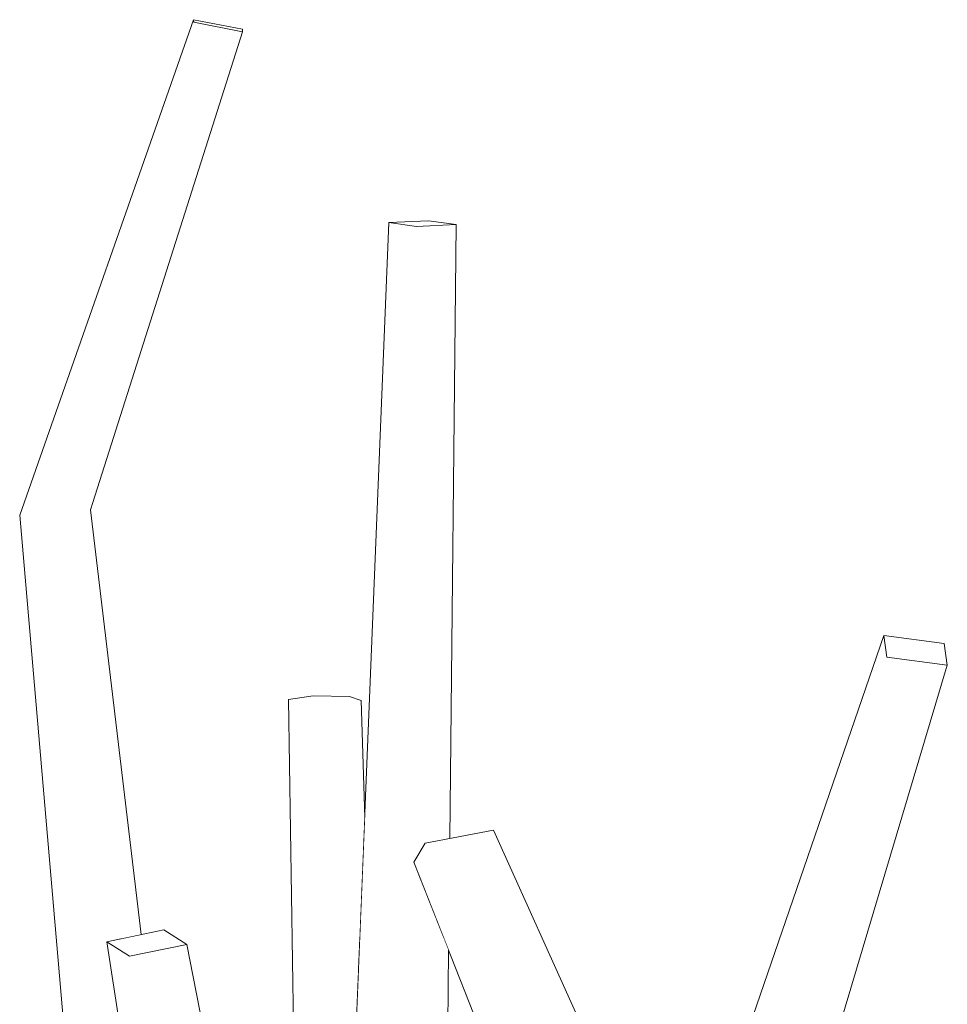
# Model space of a CAD drawing. Extents: x -289599 to -184549, y 66678 to 295474.
# Tile 381 of 656: x -262630 to -262578, y 72325 to 72380. Entities that reach past the tile are written whole.
import ezdxf

# ---------------------------------------------------------------- set-up
doc = ezdxf.new("R2010")
doc.units = 0
doc.header["$MEASUREMENT"] = 0
doc.linetypes.add('Wipeout_Contour', pattern=[1000, 0, -1000])
doc.layers.add('arch drzewa', color=8, linetype='Continuous')
doc.layers.add('arch drzewa_Nr_Pióra__4', color=8, linetype='Continuous', lineweight=9)

msp = doc.modelspace()

# ---------------------------------------------------------------- wipeouts: each hides what was drawn before it
at = {"color": 254, "linetype": 'Wipeout_Contour', "lineweight": 0, "ltscale": 1278536.018496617}
msp.add_wipeout([(-262625.716, 72352.489), (-262629.02, 72352.298), (-262623.949, 72328.749), (-262622.907, 72328.964)], dxfattribs=at).dxf.layer = 'arch drzewa'
at = {"color": 254, "linetype": 'Wipeout_Contour', "lineweight": 0, "ltscale": 958772.141238}
msp.add_wipeout([(-262588.413, 72309.777), (-262578.22, 72343.885), (-262581.577, 72344.336)], dxfattribs=at).dxf.layer = 'arch drzewa'
at = {"color": 254, "linetype": 'Wipeout_Contour', "lineweight": 0, "ltscale": 1278476.180067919}
msp.add_wipeout([(-262611.356, 72342.16), (-262610.809, 72328.296), (-262610.518, 72335.448), (-262610.707, 72341.937)], dxfattribs=at).dxf.layer = 'arch drzewa'
at = {"color": 254, "linetype": 'Wipeout_Contour', "lineweight": 0, "ltscale": 958815.72742}
msp.add_wipeout([(-262589.574, 72304.254), (-262603.385, 72334.741), (-262607.163, 72334.032)], dxfattribs=at).dxf.layer = 'arch drzewa'

# ---------------------------------------------------------------- next in the draw order: wipeouts: each hides what was drawn before it
at = {"color": 254, "linetype": 'Wipeout_Contour', "lineweight": 0, "ltscale": 1598154.273744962}
msp.add_wipeout([(-262629.02, 72352.298), (-262625.199, 72316.831), (-262623.039, 72317.291), (-262624.819, 72328.569), (-262623.949, 72328.749)], dxfattribs=at).dxf.layer = 'arch drzewa'
at = {"color": 254, "linetype": 'Wipeout_Contour', "lineweight": 0, "ltscale": 958854.065608}
msp.add_wipeout([(-262611.356, 72342.16), (-262610.872, 72326.742), (-262610.809, 72328.296)], dxfattribs=at).dxf.layer = 'arch drzewa'
at = {"color": 254, "linetype": 'Wipeout_Contour', "lineweight": 0, "ltscale": 958799.447549}
msp.add_wipeout([(-262607.163, 72334.032), (-262594.245, 72303.938), (-262589.574, 72304.254)], dxfattribs=at).dxf.layer = 'arch drzewa'

# ---------------------------------------------------------------- next in the draw order: wipeouts: each hides what was drawn before it
at = {"color": 254, "linetype": 'Wipeout_Contour', "lineweight": 0, "ltscale": 958908.810343}
msp.add_wipeout([(-262625.199, 72316.831), (-262629.02, 72352.298), (-262629.642, 72352.209)], dxfattribs=at).dxf.layer = 'arch drzewa'
at = {"color": 254, "linetype": 'Wipeout_Contour', "lineweight": 0, "ltscale": 958776.857236}
msp.add_wipeout([(-262581.577, 72344.336), (-262592.139, 72310.985), (-262588.413, 72309.777)], dxfattribs=at).dxf.layer = 'arch drzewa'
at = {"color": 254, "linetype": 'Wipeout_Contour', "lineweight": 0, "ltscale": 1598091.104781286}
msp.add_wipeout([(-262611.356, 72342.16), (-262613.375, 72342.185), (-262611.775, 72317.262), (-262611.026, 72322.953), (-262610.872, 72326.742)], dxfattribs=at).dxf.layer = 'arch drzewa'
at = {"color": 254, "linetype": 'Wipeout_Contour', "lineweight": 0, "ltscale": 958823.829461}
msp.add_wipeout([(-262594.245, 72303.938), (-262607.163, 72334.032), (-262607.79, 72332.974)], dxfattribs=at).dxf.layer = 'arch drzewa'

# ---------------------------------------------------------------- next in the draw order: wipeouts: each hides what was drawn before it
at = {"color": 254, "linetype": 'Wipeout_Contour', "lineweight": 0, "ltscale": 958911.518584}
msp.add_wipeout([(-262625.716, 72352.489), (-262617.286, 72378.978), (-262619.997, 72379.512)], dxfattribs=at).dxf.layer = 'arch drzewa'
at = {"color": 254, "linetype": 'Wipeout_Contour', "lineweight": 0, "ltscale": 958897.7023}
msp.add_wipeout([(-262629.642, 72352.209), (-262626.528, 72316.287), (-262625.199, 72316.831)], dxfattribs=at).dxf.layer = 'arch drzewa'
at = {"color": 254, "linetype": 'Wipeout_Contour', "lineweight": 0, "ltscale": 958780.175569}
msp.add_wipeout([(-262592.139, 72310.985), (-262581.577, 72344.336), (-262581.746, 72345.54)], dxfattribs=at).dxf.layer = 'arch drzewa'
at = {"color": 254, "linetype": 'Wipeout_Contour', "lineweight": 0, "ltscale": 958851.57047}
msp.add_wipeout([(-262611.775, 72317.262), (-262613.375, 72342.185), (-262612.608, 72310.92)], dxfattribs=at).dxf.layer = 'arch drzewa'
at = {"color": 254, "linetype": 'Wipeout_Contour', "lineweight": 0, "ltscale": 958804.748769}
msp.add_wipeout([(-262607.79, 72332.974), (-262595.255, 72301.265), (-262594.245, 72303.938)], dxfattribs=at).dxf.layer = 'arch drzewa'

# ---------------------------------------------------------------- next in the draw order: wipeouts: each hides what was drawn before it
at = {"color": 254, "linetype": 'Wipeout_Contour', "lineweight": 0, "ltscale": 958915.669999}
msp.add_wipeout([(-262619.997, 72379.512), (-262629.02, 72352.298), (-262625.716, 72352.489)], dxfattribs=at).dxf.layer = 'arch drzewa'
at = {"color": 254, "linetype": 'Wipeout_Contour', "lineweight": 0, "ltscale": 958861.737084}
msp.add_wipeout([(-262608.53, 72321.947), (-262607.654, 72368.199), (-262609.177, 72368.414)], dxfattribs=at).dxf.layer = 'arch drzewa'
at = {"color": 254, "linetype": 'Wipeout_Contour', "lineweight": 0, "ltscale": 958782.240914}
msp.add_wipeout([(-262581.746, 72345.54), (-262592.97, 72312.869), (-262592.139, 72310.985)], dxfattribs=at).dxf.layer = 'arch drzewa'
at = {"color": 254, "linetype": 'Wipeout_Contour', "lineweight": 0, "ltscale": 1278474.784827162}
msp.add_wipeout([(-262613.375, 72342.185), (-262614.745, 72341.988), (-262613.107, 72307.129), (-262612.608, 72310.92)], dxfattribs=at).dxf.layer = 'arch drzewa'
at = {"color": 254, "linetype": 'Wipeout_Contour', "lineweight": 0, "ltscale": 958835.164309}
msp.add_wipeout([(-262605.863, 72328.099), (-262606.154, 72328.836), (-262605.919, 72322.652)], dxfattribs=at).dxf.layer = 'arch drzewa'

# ---------------------------------------------------------------- next in the draw order: linework, layer by layer
at = {"layer": 'arch drzewa_Nr_Pióra__4', "linetype": 'Continuous'}
msp.add_line((-262589.574, 72304.254), (-262603.385, 72334.741), dxfattribs=at)

# ---------------------------------------------------------------- next in the draw order: wipeouts: each hides what was drawn before it
at = {"color": 254, "linetype": 'Wipeout_Contour', "lineweight": 0, "ltscale": 958917.7883}
msp.add_wipeout([(-262629.02, 72352.298), (-262619.997, 72379.512), (-262620.007, 72379.655)], dxfattribs=at).dxf.layer = 'arch drzewa'
at = {"color": 254, "linetype": 'Wipeout_Contour', "lineweight": 0, "ltscale": 958853.765277}
msp.add_wipeout([(-262609.177, 72368.414), (-262611.026, 72322.953), (-262608.53, 72321.947)], dxfattribs=at).dxf.layer = 'arch drzewa'
at = {"color": 254, "linetype": 'Wipeout_Contour', "lineweight": 0, "ltscale": 1278472.769115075}
msp.add_wipeout([(-262607.654, 72368.199), (-262606.358, 72334.183), (-262605.799, 72334.288), (-262605.448, 72368.299)], dxfattribs=at).dxf.layer = 'arch drzewa'
at = {"color": 254, "linetype": 'Wipeout_Contour', "lineweight": 0, "ltscale": 1278363.839772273}
msp.add_wipeout([(-262581.746, 72345.54), (-262581.577, 72344.336), (-262578.22, 72343.885), (-262578.389, 72345.089)], dxfattribs=at).dxf.layer = 'arch drzewa'
at = {"color": 254, "linetype": 'Wipeout_Contour', "lineweight": 0, "ltscale": 1598075.926474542}
msp.add_wipeout([(-262614.745, 72341.988), (-262614.104, 72300.203), (-262614.038, 72300.048), (-262613.747, 72302.261), (-262613.107, 72307.129)], dxfattribs=at).dxf.layer = 'arch drzewa'

# ---------------------------------------------------------------- next in the draw order: linework, layer by layer
at = {"layer": 'arch drzewa_Nr_Pióra__4', "linetype": 'Continuous'}
for p, q in [((-262592.97, 72312.869), (-262581.746, 72345.54)), ((-262581.746, 72345.54), (-262578.389, 72345.089)), ((-262581.577, 72344.336), (-262581.746, 72345.54)), ((-262578.389, 72345.089), (-262578.22, 72343.885)), ((-262588.413, 72309.777), (-262578.22, 72343.885)), ((-262578.22, 72343.885), (-262581.577, 72344.336)), ((-262613.375, 72342.185), (-262614.745, 72341.988)), ((-262611.356, 72342.16), (-262613.375, 72342.185)), ((-262610.707, 72341.937), (-262611.356, 72342.16)), ((-262610.518, 72335.448), (-262610.707, 72341.937))]:
    msp.add_line(p, q, dxfattribs=at)

# ---------------------------------------------------------------- next in the draw order: wipeouts: each hides what was drawn before it
at = {"color": 254, "linetype": 'Wipeout_Contour', "lineweight": 0, "ltscale": 958919.153672}
msp.add_wipeout([(-262620.007, 72379.655), (-262629.642, 72352.209), (-262629.02, 72352.298)], dxfattribs=at).dxf.layer = 'arch drzewa'
at = {"color": 254, "linetype": 'Wipeout_Contour', "lineweight": 0, "ltscale": 2237302.852397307}
msp.add_wipeout([(-262608.53, 72321.947), (-262605.919, 72322.652), (-262606.154, 72328.836), (-262607.79, 72332.974), (-262607.163, 72334.032), (-262606.358, 72334.183), (-262607.654, 72368.199)], dxfattribs=at).dxf.layer = 'arch drzewa'
at = {"color": 254, "linetype": 'Wipeout_Contour', "lineweight": 0, "ltscale": 958865.676577}
msp.add_wipeout([(-262620.379, 72328.417), (-262623.549, 72327.761), (-262613.556, 72294.038)], dxfattribs=at).dxf.layer = 'arch drzewa'

# ---------------------------------------------------------------- next in the draw order: linework, layer by layer
at = {"layer": 'arch drzewa_Nr_Pióra__4', "linetype": 'Continuous'}
for p, q in [((-262626.528, 72316.287), (-262629.642, 72352.209)), ((-262603.385, 72334.741), (-262607.163, 72334.032)), ((-262607.163, 72334.032), (-262607.79, 72332.974)), ((-262595.255, 72301.265), (-262607.79, 72332.974)), ((-262605.919, 72322.652), (-262605.863, 72328.099))]:
    msp.add_line(p, q, dxfattribs=at)

# ---------------------------------------------------------------- next in the draw order: wipeouts: each hides what was drawn before it
at = {"color": 254, "linetype": 'Wipeout_Contour', "lineweight": 0, "ltscale": 1278548.171319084}
msp.add_wipeout([(-262620.007, 72379.655), (-262619.997, 72379.512), (-262617.286, 72378.978), (-262617.296, 72379.121)], dxfattribs=at).dxf.layer = 'arch drzewa'
at = {"color": 254, "linetype": 'Wipeout_Contour', "lineweight": 0, "ltscale": 1278493.318802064}
msp.add_wipeout([(-262607.654, 72368.199), (-262605.448, 72368.299), (-262606.971, 72368.515), (-262609.177, 72368.414)], dxfattribs=at).dxf.layer = 'arch drzewa'
at = {"color": 254, "linetype": 'Wipeout_Contour', "lineweight": 0, "ltscale": 958853.36093}
msp.add_wipeout([(-262613.556, 72294.038), (-262623.549, 72327.761), (-262616.926, 72292.067)], dxfattribs=at).dxf.layer = 'arch drzewa'

# ---------------------------------------------------------------- next in the draw order: linework, layer by layer
at = {"layer": 'arch drzewa_Nr_Pióra__4', "linetype": 'Continuous'}
for p, q in [((-262629.642, 72352.209), (-262620.007, 72379.655)), ((-262620.007, 72379.655), (-262617.296, 72379.121)), ((-262619.997, 72379.512), (-262620.007, 72379.655)), ((-262617.286, 72378.978), (-262619.997, 72379.512)), ((-262625.716, 72352.489), (-262617.286, 72378.978)), ((-262617.296, 72379.121), (-262617.286, 72378.978)), ((-262611.026, 72322.953), (-262609.177, 72368.414)), ((-262609.177, 72368.414), (-262606.971, 72368.515)), ((-262607.654, 72368.199), (-262609.177, 72368.414)), ((-262606.971, 72368.515), (-262605.448, 72368.299)), ((-262605.448, 72368.299), (-262607.654, 72368.199)), ((-262605.799, 72334.288), (-262605.448, 72368.299)), ((-262614.104, 72300.203), (-262614.745, 72341.988))]:
    msp.add_line(p, q, dxfattribs=at)

# ---------------------------------------------------------------- next in the draw order: wipeouts: each hides what was drawn before it
at = {"color": 254, "linetype": 'Wipeout_Contour', "lineweight": 0, "ltscale": 958872.632781}
msp.add_wipeout([(-262624.819, 72328.569), (-262616.926, 72292.067), (-262623.549, 72327.761)], dxfattribs=at).dxf.layer = 'arch drzewa'

# ---------------------------------------------------------------- next in the draw order: wipeouts: each hides what was drawn before it
at = {"color": 254, "linetype": 'Wipeout_Contour', "lineweight": 0, "ltscale": 958859.926667}
msp.add_wipeout([(-262624.819, 72328.569), (-262619.159, 72292.698), (-262616.926, 72292.067)], dxfattribs=at).dxf.layer = 'arch drzewa'

# ---------------------------------------------------------------- next in the draw order: wipeouts: each hides what was drawn before it
at = {"color": 254, "linetype": 'Wipeout_Contour', "lineweight": 0, "ltscale": 1278512.698936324}
msp.add_wipeout([(-262621.649, 72329.224), (-262624.819, 72328.569), (-262623.549, 72327.761), (-262620.379, 72328.417)], dxfattribs=at).dxf.layer = 'arch drzewa'

# ---------------------------------------------------------------- next in the draw order: linework, layer by layer
at = {"layer": 'arch drzewa_Nr_Pióra__4', "linetype": 'Continuous'}
for p, q in [((-262622.907, 72328.964), (-262625.716, 72352.489)), ((-262624.819, 72328.569), (-262621.649, 72329.224)), ((-262621.649, 72329.224), (-262620.379, 72328.417)), ((-262623.549, 72327.761), (-262624.819, 72328.569)), ((-262619.159, 72292.698), (-262624.819, 72328.569)), ((-262620.379, 72328.417), (-262623.549, 72327.761)), ((-262613.556, 72294.038), (-262620.379, 72328.417))]:
    msp.add_line(p, q, dxfattribs=at)

doc.saveas('drawing.dxf')
